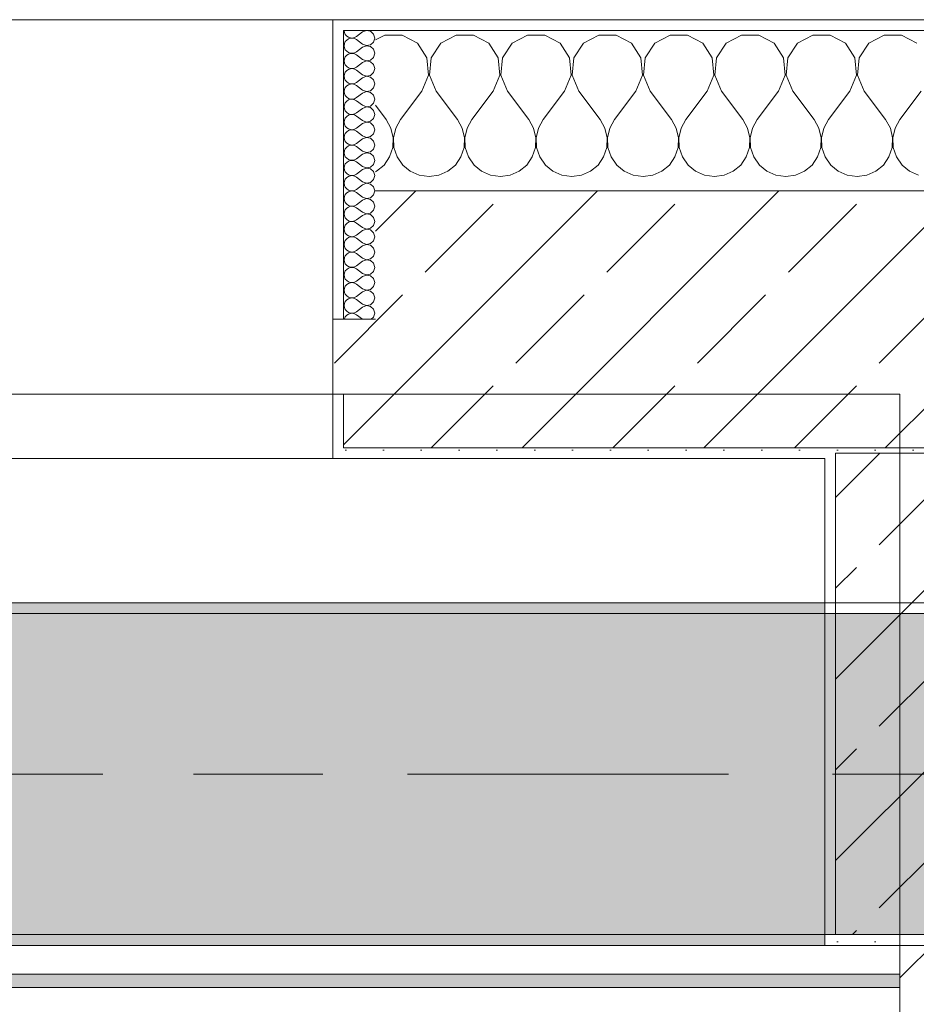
# Model space of a CAD drawing. Header units: metres. Extents: x -3.6 to 84.5, y -11 to 16.8.
# Tile 316 of 389: x 46.417 to 47.255, y 12.935 to 13.855. Entities that reach past the tile are written whole.
import ezdxf

# ---------------------------------------------------------------- set-up
doc = ezdxf.new("R2010")
doc.units = ezdxf.units.M
doc.header["$MEASUREMENT"] = 0
doc.linetypes.add('Achse', pattern=[0.2, 0.1, -0.05, 0, -0.05])
doc.linetypes.add('Strichlinie doppelt', pattern=[0.546806, 0.264583, -0.105833, 0.070556, -0.105833])
for name, color, linetype in [('451 - Universal.Achsen Raster', 7, 'Continuous'), ('604 - Struktur.Wand Aussen', 7, 'Continuous'), ('605 - Struktur.Wand Innen', 7, 'Continuous'), ('607 - Struktur.Stütze', 7, 'Continuous'), ('608 - Struktur.Träger', 7, 'Continuous'), ('Neubau_653 - Abdeckung.TB Verkofferung', 7, 'Continuous')]:
    doc.layers.add(name, color=color, linetype=linetype)
pattern_1 = [(45, (0, 0), (-0.01767767, 0.01767767), [0, -0.025])]
pattern_2 = [(45, (0, 0), (-0.0848528, 0.0848528), []), (45, (-0.04243, 0.04243), (-0.0848528, 0.0848528), [0.09, -0.03])]
pattern_3 = [(0, (0, 0), (0, 0.08660254), [0, -0.05]), (0, (0.025, 0.0433), (0, 0.08660254), [0, -0.05])]

# ---------------------------------------------------------------- blocks, each defined once
blk = doc.blocks.new('*X43')
at = {"layer": '604 - Struktur.Wand Aussen', "color": 7, "linetype": 'Continuous', "lineweight": 5}
for p, q in [((46.75855, 13.84066), (46.75, 13.83608)), ((46.77479, 13.84066), (46.75855, 13.84066)), ((46.7891, 13.83299), (46.77479, 13.84066)), ((46.82521, 13.84066), (46.8109, 13.83299)), ((46.84145, 13.84066), (46.82521, 13.84066)), ((46.85576, 13.83299), (46.84145, 13.84066)), ((46.89188, 13.84066), (46.87757, 13.83299)), ((46.90812, 13.84066), (46.89188, 13.84066)), ((46.92243, 13.83299), (46.90812, 13.84066)), ((46.95855, 13.84066), (46.94424, 13.83299)), ((46.97479, 13.84066), (46.95855, 13.84066)), ((46.9891, 13.83299), (46.97479, 13.84066)), ((47.02521, 13.84066), (47.0109, 13.83299)), ((47.04145, 13.84066), (47.02521, 13.84066)), ((47.05576, 13.83299), (47.04145, 13.84066)), ((47.09188, 13.84066), (47.07757, 13.83299)), ((47.10812, 13.84066), (47.09188, 13.84066)), ((47.12243, 13.83299), (47.10812, 13.84066)), ((47.15855, 13.84066), (47.14424, 13.83299)), ((47.17479, 13.84066), (47.15855, 13.84066)), ((47.1891, 13.83299), (47.17479, 13.84066)), ((47.22521, 13.84066), (47.2109, 13.83299)), ((47.24145, 13.84066), (47.22521, 13.84066)), ((47.25576, 13.83299), (47.24145, 13.84066)), ((46.79808, 13.81947), (46.7891, 13.83299)), ((46.8109, 13.83299), (46.80192, 13.81947)), ((46.86475, 13.81947), (46.85576, 13.83299)), ((46.87757, 13.83299), (46.86858, 13.81947)), ((46.93142, 13.81947), (46.92243, 13.83299)), ((46.94424, 13.83299), (46.93525, 13.81947)), ((46.99808, 13.81947), (46.9891, 13.83299)), ((47.0109, 13.83299), (47.00192, 13.81947)), ((47.06475, 13.81947), (47.05576, 13.83299)), ((47.07757, 13.83299), (47.06858, 13.81947)), ((47.13142, 13.81947), (47.12243, 13.83299)), ((47.14424, 13.83299), (47.13525, 13.81947)), ((47.19808, 13.81947), (47.1891, 13.83299)), ((47.2109, 13.83299), (47.20192, 13.81947)), ((46.79962, 13.8033), (46.79808, 13.81947)), ((46.80192, 13.81947), (46.80038, 13.8033)), ((46.86629, 13.8033), (46.86475, 13.81947)), ((46.86858, 13.81947), (46.86705, 13.8033)), ((46.93295, 13.8033), (46.93142, 13.81947)), ((46.93525, 13.81947), (46.93371, 13.8033)), ((46.99962, 13.8033), (46.99808, 13.81947)), ((47.00192, 13.81947), (47.00038, 13.8033)), ((47.06629, 13.8033), (47.06475, 13.81947)), ((47.06858, 13.81947), (47.06705, 13.8033)), ((47.13295, 13.8033), (47.13142, 13.81947)), ((47.13525, 13.81947), (47.13371, 13.8033)), ((47.19962, 13.8033), (47.19808, 13.81947)), ((47.20192, 13.81947), (47.20038, 13.8033)), ((46.79333, 13.78833), (46.79962, 13.8033)), ((46.80038, 13.8033), (46.80667, 13.78833)), ((46.86, 13.78833), (46.86629, 13.8033)), ((46.86705, 13.8033), (46.87333, 13.78833)), ((46.92667, 13.78833), (46.93295, 13.8033)), ((46.93371, 13.8033), (46.94, 13.78833)), ((46.99333, 13.78833), (46.99962, 13.8033)), ((47.00038, 13.8033), (47.00667, 13.78833)), ((47.06, 13.78833), (47.06629, 13.8033)), ((47.06705, 13.8033), (47.07333, 13.78833)), ((47.12667, 13.78833), (47.13295, 13.8033)), ((47.13371, 13.8033), (47.14, 13.78833)), ((47.19333, 13.78833), (47.19962, 13.8033)), ((47.20038, 13.8033), (47.20667, 13.78833)), ((46.79333, 13.78833), (46.77333, 13.76167)), ((46.80667, 13.78833), (46.82667, 13.76167)), ((46.86, 13.78833), (46.84, 13.76167)), ((46.87333, 13.78833), (46.89333, 13.76167)), ((46.92667, 13.78833), (46.90667, 13.76167)), ((46.94, 13.78833), (46.96, 13.76167)), ((46.99333, 13.78833), (46.97333, 13.76167)), ((47.00667, 13.78833), (47.02667, 13.76167)), ((47.06, 13.78833), (47.04, 13.76167)), ((47.07333, 13.78833), (47.09333, 13.76167)), ((47.12667, 13.78833), (47.10667, 13.76167)), ((47.14, 13.78833), (47.16, 13.76167)), ((47.19333, 13.78833), (47.17333, 13.76167)), ((47.20667, 13.78833), (47.22667, 13.76167)), ((47.26, 13.78833), (47.24, 13.76167)), ((46.75, 13.775), (46.76, 13.76167)), ((46.76445, 13.75362), (46.76, 13.76167)), ((46.77333, 13.76167), (46.76888, 13.75362)), ((46.83112, 13.75362), (46.82667, 13.76167)), ((46.84, 13.76167), (46.83555, 13.75362)), ((46.89778, 13.75362), (46.89333, 13.76167)), ((46.90667, 13.76167), (46.90222, 13.75362)), ((46.96445, 13.75362), (46.96, 13.76167)), ((46.97333, 13.76167), (46.96888, 13.75362)), ((47.03112, 13.75362), (47.02667, 13.76167)), ((47.04, 13.76167), (47.03555, 13.75362)), ((47.09778, 13.75362), (47.09333, 13.76167)), ((47.10667, 13.76167), (47.10222, 13.75362)), ((47.16445, 13.75362), (47.16, 13.76167)), ((47.17333, 13.76167), (47.16888, 13.75362)), ((47.23112, 13.75362), (47.22667, 13.76167)), ((47.24, 13.76167), (47.23555, 13.75362)), ((46.76653, 13.74466), (46.76445, 13.75362)), ((46.76888, 13.75362), (46.7668, 13.74466)), ((46.8332, 13.74466), (46.83112, 13.75362)), ((46.83555, 13.75362), (46.83347, 13.74466)), ((46.89987, 13.74466), (46.89778, 13.75362)), ((46.90222, 13.75362), (46.90013, 13.74466)), ((46.96653, 13.74466), (46.96445, 13.75362)), ((46.96888, 13.75362), (46.9668, 13.74466)), ((47.0332, 13.74466), (47.03112, 13.75362)), ((47.03555, 13.75362), (47.03347, 13.74466)), ((47.09987, 13.74466), (47.09778, 13.75362)), ((47.10222, 13.75362), (47.10013, 13.74466)), ((47.16653, 13.74466), (47.16445, 13.75362)), ((47.16888, 13.75362), (47.1668, 13.74466)), ((47.2332, 13.74466), (47.23112, 13.75362)), ((47.23555, 13.75362), (47.23347, 13.74466)), ((46.76609, 13.73547), (46.76653, 13.74466)), ((46.7668, 13.74466), (46.76725, 13.73547)), ((46.83275, 13.73547), (46.8332, 13.74466)), ((46.83347, 13.74466), (46.83391, 13.73547)), ((46.89942, 13.73547), (46.89987, 13.74466)), ((46.90013, 13.74466), (46.90058, 13.73547)), ((46.96609, 13.73547), (46.96653, 13.74466)), ((46.9668, 13.74466), (46.96725, 13.73547)), ((47.03275, 13.73547), (47.0332, 13.74466)), ((47.03347, 13.74466), (47.03391, 13.73547)), ((47.09942, 13.73547), (47.09987, 13.74466)), ((47.10013, 13.74466), (47.10058, 13.73547)), ((47.16609, 13.73547), (47.16653, 13.74466)), ((47.1668, 13.74466), (47.16725, 13.73547)), ((47.23275, 13.73547), (47.2332, 13.74466)), ((47.23347, 13.74466), (47.23391, 13.73547)), ((46.76315, 13.72676), (46.76609, 13.73547)), ((46.76725, 13.73547), (46.77019, 13.72676)), ((46.82981, 13.72676), (46.83275, 13.73547)), ((46.83391, 13.73547), (46.83685, 13.72676)), ((46.89648, 13.72676), (46.89942, 13.73547)), ((46.90058, 13.73547), (46.90352, 13.72676)), ((46.96315, 13.72676), (46.96609, 13.73547)), ((46.96725, 13.73547), (46.97019, 13.72676)), ((47.02981, 13.72676), (47.03275, 13.73547)), ((47.03391, 13.73547), (47.03685, 13.72676)), ((47.09648, 13.72676), (47.09942, 13.73547)), ((47.10058, 13.73547), (47.10352, 13.72676)), ((47.16315, 13.72676), (47.16609, 13.73547)), ((47.16725, 13.73547), (47.17019, 13.72676)), ((47.22981, 13.72676), (47.23275, 13.73547)), ((47.23391, 13.73547), (47.23685, 13.72676)), ((46.75086, 13.71331), (46.75794, 13.71918)), ((46.75794, 13.71918), (46.76315, 13.72676)), ((46.77019, 13.72676), (46.77539, 13.71918)), ((46.77539, 13.71918), (46.78248, 13.71331)), ((46.81752, 13.71331), (46.82461, 13.71918)), ((46.82461, 13.71918), (46.82981, 13.72676)), ((46.83685, 13.72676), (46.84206, 13.71918)), ((46.84206, 13.71918), (46.84914, 13.71331)), ((46.88419, 13.71331), (46.89127, 13.71918)), ((46.89127, 13.71918), (46.89648, 13.72676)), ((46.90352, 13.72676), (46.90873, 13.71918)), ((46.90873, 13.71918), (46.91581, 13.71331)), ((46.95086, 13.71331), (46.95794, 13.71918)), ((46.95794, 13.71918), (46.96315, 13.72676)), ((46.97019, 13.72676), (46.97539, 13.71918)), ((46.97539, 13.71918), (46.98248, 13.71331)), ((47.01752, 13.71331), (47.02461, 13.71918)), ((47.02461, 13.71918), (47.02981, 13.72676)), ((47.03685, 13.72676), (47.04206, 13.71918)), ((47.04206, 13.71918), (47.04914, 13.71331)), ((47.08419, 13.71331), (47.09127, 13.71918)), ((47.09127, 13.71918), (47.09648, 13.72676)), ((47.10352, 13.72676), (47.10873, 13.71918)), ((47.10873, 13.71918), (47.11581, 13.71331)), ((47.15086, 13.71331), (47.15794, 13.71918)), ((47.15794, 13.71918), (47.16315, 13.72676)), ((47.17019, 13.72676), (47.17539, 13.71918)), ((47.17539, 13.71918), (47.18248, 13.71331)), ((47.21752, 13.71331), (47.22461, 13.71918)), ((47.22461, 13.71918), (47.22981, 13.72676)), ((47.23685, 13.72676), (47.24206, 13.71918)), ((47.24206, 13.71918), (47.24914, 13.71331)), ((46.75, 13.71293), (46.75086, 13.71331)), ((46.78248, 13.71331), (46.79089, 13.7096)), ((46.80911, 13.7096), (46.81752, 13.71331)), ((46.84914, 13.71331), (46.85756, 13.7096)), ((46.87578, 13.7096), (46.88419, 13.71331)), ((46.91581, 13.71331), (46.92422, 13.7096)), ((46.94244, 13.7096), (46.95086, 13.71331)), ((46.98248, 13.71331), (46.99089, 13.7096)), ((47.00911, 13.7096), (47.01752, 13.71331)), ((47.04914, 13.71331), (47.05756, 13.7096)), ((47.07578, 13.7096), (47.08419, 13.71331)), ((47.11581, 13.71331), (47.12422, 13.7096)), ((47.14244, 13.7096), (47.15086, 13.71331)), ((47.18248, 13.71331), (47.19089, 13.7096)), ((47.20911, 13.7096), (47.21752, 13.71331)), ((47.24914, 13.71331), (47.25756, 13.7096)), ((46.79089, 13.7096), (46.8, 13.70833)), ((46.8, 13.70833), (46.80911, 13.7096)), ((46.85756, 13.7096), (46.86667, 13.70833)), ((46.86667, 13.70833), (46.87578, 13.7096)), ((46.92422, 13.7096), (46.93333, 13.70833)), ((46.93333, 13.70833), (46.94244, 13.7096)), ((46.99089, 13.7096), (47, 13.70833)), ((47, 13.70833), (47.00911, 13.7096)), ((47.05756, 13.7096), (47.06667, 13.70833)), ((47.06667, 13.70833), (47.07578, 13.7096)), ((47.12422, 13.7096), (47.13333, 13.70833)), ((47.13333, 13.70833), (47.14244, 13.7096)), ((47.19089, 13.7096), (47.2, 13.70833)), ((47.2, 13.70833), (47.20911, 13.7096))]:
    blk.add_line(p, q, dxfattribs=at)
blk = doc.blocks.new('*X71')
at = {"layer": '604 - Struktur.Wand Aussen', "color": 7, "linetype": 'Continuous', "lineweight": 5}
for p, q in [((46.72071, 13.845), (46.72099, 13.84305)), ((46.72099, 13.84305), (46.72178, 13.84124)), ((46.72178, 13.84124), (46.72304, 13.83973)), ((46.72304, 13.83973), (46.72466, 13.83861)), ((46.73042, 13.83833), (46.73214, 13.83929)), ((46.73786, 13.84357), (46.73214, 13.83929)), ((46.7415, 13.84497), (46.73786, 13.84357)), ((46.74534, 13.84425), (46.7415, 13.84497)), ((46.74822, 13.84161), (46.74534, 13.84425)), ((46.74929, 13.83786), (46.74822, 13.84161)), ((46.72099, 13.83267), (46.72071, 13.83071)), ((46.72071, 13.83071), (46.72099, 13.82876)), ((46.72178, 13.83447), (46.72099, 13.83267)), ((46.72304, 13.83599), (46.72178, 13.83447)), ((46.72466, 13.8371), (46.72304, 13.83599)), ((46.72466, 13.83861), (46.72653, 13.83798)), ((46.72653, 13.83773), (46.72466, 13.8371)), ((46.72653, 13.83798), (46.7285, 13.83789)), ((46.7285, 13.83783), (46.72653, 13.83773)), ((46.7285, 13.83789), (46.73042, 13.83833)), ((46.73042, 13.83738), (46.7285, 13.83783)), ((46.73214, 13.83643), (46.73042, 13.83738)), ((46.73786, 13.83214), (46.73214, 13.83643)), ((46.73786, 13.83214), (46.7415, 13.83074)), ((46.7415, 13.83069), (46.73786, 13.82929)), ((46.7415, 13.83074), (46.74534, 13.83147)), ((46.74534, 13.82996), (46.7415, 13.83069)), ((46.74534, 13.83147), (46.74822, 13.8341)), ((46.74822, 13.82733), (46.74534, 13.82996)), ((46.74822, 13.8341), (46.74929, 13.83786)), ((46.72099, 13.82876), (46.72178, 13.82696)), ((46.72178, 13.82696), (46.72304, 13.82544)), ((46.72304, 13.8217), (46.72178, 13.82018)), ((46.72304, 13.82544), (46.72466, 13.82433)), ((46.72466, 13.82282), (46.72304, 13.8217)), ((46.72466, 13.82433), (46.72653, 13.8237)), ((46.72653, 13.82345), (46.72466, 13.82282)), ((46.72653, 13.8237), (46.7285, 13.8236)), ((46.7285, 13.82354), (46.72653, 13.82345)), ((46.7285, 13.8236), (46.73042, 13.82405)), ((46.73042, 13.8231), (46.7285, 13.82354)), ((46.73042, 13.82405), (46.73214, 13.825)), ((46.73214, 13.82214), (46.73042, 13.8231)), ((46.73786, 13.82929), (46.73214, 13.825)), ((46.73786, 13.81786), (46.73214, 13.82214)), ((46.74929, 13.82357), (46.74822, 13.82733)), ((46.74822, 13.81982), (46.74929, 13.82357)), ((46.72099, 13.81838), (46.72071, 13.81643)), ((46.72071, 13.81643), (46.72099, 13.81448)), ((46.72178, 13.82018), (46.72099, 13.81838)), ((46.72099, 13.81448), (46.72178, 13.81267)), ((46.72178, 13.81267), (46.72304, 13.81116)), ((46.72304, 13.81116), (46.72466, 13.81004)), ((46.73786, 13.815), (46.73214, 13.81071)), ((46.73786, 13.81786), (46.7415, 13.81646)), ((46.7415, 13.8164), (46.73786, 13.815)), ((46.7415, 13.81646), (46.74534, 13.81718)), ((46.74534, 13.81567), (46.7415, 13.8164)), ((46.74534, 13.81718), (46.74822, 13.81982)), ((46.74822, 13.81304), (46.74534, 13.81567)), ((46.74929, 13.80929), (46.74822, 13.81304)), ((46.72099, 13.80409), (46.72071, 13.80214)), ((46.72071, 13.80214), (46.72099, 13.80019)), ((46.72178, 13.8059), (46.72099, 13.80409)), ((46.72304, 13.80742), (46.72178, 13.8059)), ((46.72466, 13.80853), (46.72304, 13.80742)), ((46.72466, 13.81004), (46.72653, 13.80941)), ((46.72653, 13.80916), (46.72466, 13.80853)), ((46.72653, 13.80941), (46.7285, 13.80931)), ((46.7285, 13.80926), (46.72653, 13.80916)), ((46.7285, 13.80931), (46.73042, 13.80976)), ((46.73042, 13.80881), (46.7285, 13.80926)), ((46.73042, 13.80976), (46.73214, 13.81071)), ((46.73214, 13.80786), (46.73042, 13.80881)), ((46.73786, 13.80357), (46.73214, 13.80786)), ((46.73786, 13.80357), (46.7415, 13.80217)), ((46.7415, 13.80211), (46.73786, 13.80071)), ((46.7415, 13.80217), (46.74534, 13.8029)), ((46.74534, 13.80139), (46.7415, 13.80211)), ((46.74534, 13.8029), (46.74822, 13.80553)), ((46.74822, 13.80553), (46.74929, 13.80929)), ((46.72099, 13.80019), (46.72178, 13.79839)), ((46.72178, 13.79839), (46.72304, 13.79687)), ((46.72304, 13.79313), (46.72178, 13.79161)), ((46.72304, 13.79687), (46.72466, 13.79575)), ((46.72466, 13.79425), (46.72304, 13.79313)), ((46.72466, 13.79575), (46.72653, 13.79512)), ((46.72653, 13.79488), (46.72466, 13.79425)), ((46.72653, 13.79512), (46.7285, 13.79503)), ((46.7285, 13.79497), (46.72653, 13.79488)), ((46.7285, 13.79503), (46.73042, 13.79547)), ((46.73042, 13.79453), (46.7285, 13.79497)), ((46.73042, 13.79547), (46.73214, 13.79643)), ((46.73214, 13.79357), (46.73042, 13.79453)), ((46.73786, 13.80071), (46.73214, 13.79643)), ((46.73786, 13.78929), (46.73214, 13.79357)), ((46.74822, 13.79876), (46.74534, 13.80139)), ((46.74929, 13.795), (46.74822, 13.79876)), ((46.74822, 13.79124), (46.74929, 13.795)), ((46.72099, 13.78981), (46.72071, 13.78786)), ((46.72071, 13.78786), (46.72099, 13.78591)), ((46.72178, 13.79161), (46.72099, 13.78981)), ((46.72099, 13.78591), (46.72178, 13.7841)), ((46.72178, 13.7841), (46.72304, 13.78258)), ((46.73786, 13.78643), (46.73214, 13.78214)), ((46.73786, 13.78929), (46.7415, 13.78789)), ((46.7415, 13.78783), (46.73786, 13.78643)), ((46.7415, 13.78789), (46.74534, 13.78861)), ((46.74534, 13.7871), (46.7415, 13.78783)), ((46.74534, 13.78861), (46.74822, 13.79124)), ((46.74822, 13.78447), (46.74534, 13.7871)), ((46.74929, 13.78071), (46.74822, 13.78447)), ((46.72099, 13.77552), (46.72071, 13.77357)), ((46.72178, 13.77733), (46.72099, 13.77552)), ((46.72304, 13.77884), (46.72178, 13.77733)), ((46.72304, 13.78258), (46.72466, 13.78147)), ((46.72466, 13.77996), (46.72304, 13.77884)), ((46.72466, 13.78147), (46.72653, 13.78084)), ((46.72653, 13.78059), (46.72466, 13.77996)), ((46.72653, 13.78084), (46.7285, 13.78074)), ((46.7285, 13.78069), (46.72653, 13.78059)), ((46.7285, 13.78074), (46.73042, 13.78119)), ((46.73042, 13.78024), (46.7285, 13.78069)), ((46.73042, 13.78119), (46.73214, 13.78214)), ((46.73214, 13.77929), (46.73042, 13.78024)), ((46.73786, 13.775), (46.73214, 13.77929)), ((46.73786, 13.775), (46.7415, 13.7736)), ((46.7415, 13.7736), (46.74534, 13.77433)), ((46.74534, 13.77433), (46.74822, 13.77696)), ((46.74822, 13.77696), (46.74929, 13.78071)), ((46.72071, 13.77357), (46.72099, 13.77162)), ((46.72099, 13.77162), (46.72178, 13.76982)), ((46.72178, 13.76982), (46.72304, 13.7683)), ((46.72304, 13.7683), (46.72466, 13.76718)), ((46.72466, 13.76567), (46.72304, 13.76456)), ((46.72466, 13.76718), (46.72653, 13.76655)), ((46.72653, 13.7663), (46.72466, 13.76567)), ((46.72653, 13.76655), (46.7285, 13.76646)), ((46.7285, 13.7664), (46.72653, 13.7663)), ((46.7285, 13.76646), (46.73042, 13.7669)), ((46.73042, 13.76595), (46.7285, 13.7664)), ((46.73042, 13.7669), (46.73214, 13.76786)), ((46.73214, 13.765), (46.73042, 13.76595)), ((46.73786, 13.77214), (46.73214, 13.76786)), ((46.7415, 13.77354), (46.73786, 13.77214)), ((46.74534, 13.77282), (46.7415, 13.77354)), ((46.74822, 13.77018), (46.74534, 13.77282)), ((46.74929, 13.76643), (46.74822, 13.77018)), ((46.74822, 13.76267), (46.74929, 13.76643)), ((46.72099, 13.76124), (46.72071, 13.75929)), ((46.72071, 13.75929), (46.72099, 13.75733)), ((46.72178, 13.76304), (46.72099, 13.76124)), ((46.72099, 13.75733), (46.72178, 13.75553)), ((46.72304, 13.76456), (46.72178, 13.76304)), ((46.73786, 13.76071), (46.73214, 13.765)), ((46.73786, 13.75786), (46.73214, 13.75357)), ((46.73786, 13.76071), (46.7415, 13.75931)), ((46.7415, 13.75926), (46.73786, 13.75786)), ((46.7415, 13.75931), (46.74534, 13.76004)), ((46.74534, 13.75853), (46.7415, 13.75926)), ((46.74534, 13.76004), (46.74822, 13.76267)), ((46.74822, 13.7559), (46.74534, 13.75853)), ((46.74929, 13.75214), (46.74822, 13.7559)), ((46.72099, 13.74695), (46.72071, 13.745)), ((46.72178, 13.74876), (46.72099, 13.74695)), ((46.72178, 13.75553), (46.72304, 13.75401)), ((46.72304, 13.75027), (46.72178, 13.74876)), ((46.72304, 13.75401), (46.72466, 13.7529)), ((46.72466, 13.75139), (46.72304, 13.75027)), ((46.72466, 13.7529), (46.72653, 13.75227)), ((46.72653, 13.75202), (46.72466, 13.75139)), ((46.72653, 13.75227), (46.7285, 13.75217)), ((46.7285, 13.75211), (46.72653, 13.75202)), ((46.7285, 13.75217), (46.73042, 13.75262)), ((46.73042, 13.75167), (46.7285, 13.75211)), ((46.73042, 13.75262), (46.73214, 13.75357)), ((46.73214, 13.75071), (46.73042, 13.75167)), ((46.73786, 13.74643), (46.73214, 13.75071)), ((46.74534, 13.74575), (46.74822, 13.74839)), ((46.74822, 13.74839), (46.74929, 13.75214)), ((46.72071, 13.745), (46.72099, 13.74305)), ((46.72099, 13.74305), (46.72178, 13.74124)), ((46.72178, 13.74124), (46.72304, 13.73973)), ((46.72304, 13.73973), (46.72466, 13.73861)), ((46.72466, 13.73861), (46.72653, 13.73798)), ((46.72653, 13.73773), (46.72466, 13.7371)), ((46.72653, 13.73798), (46.7285, 13.73789)), ((46.7285, 13.73783), (46.72653, 13.73773)), ((46.7285, 13.73789), (46.73042, 13.73833)), ((46.73042, 13.73738), (46.7285, 13.73783)), ((46.73042, 13.73833), (46.73214, 13.73929)), ((46.73786, 13.74357), (46.73214, 13.73929)), ((46.73786, 13.74643), (46.7415, 13.74503)), ((46.7415, 13.74497), (46.73786, 13.74357)), ((46.7415, 13.74503), (46.74534, 13.74575)), ((46.74534, 13.74425), (46.7415, 13.74497)), ((46.74822, 13.74161), (46.74534, 13.74425)), ((46.74929, 13.73786), (46.74822, 13.74161)), ((46.74822, 13.7341), (46.74929, 13.73786)), ((46.72099, 13.73267), (46.72071, 13.73071)), ((46.72071, 13.73071), (46.72099, 13.72876)), ((46.72178, 13.73447), (46.72099, 13.73267)), ((46.72099, 13.72876), (46.72178, 13.72696)), ((46.72304, 13.73599), (46.72178, 13.73447)), ((46.72466, 13.7371), (46.72304, 13.73599)), ((46.73214, 13.73643), (46.73042, 13.73738)), ((46.73786, 13.73214), (46.73214, 13.73643)), ((46.73786, 13.72929), (46.73214, 13.725)), ((46.73786, 13.73214), (46.7415, 13.73074)), ((46.7415, 13.73069), (46.73786, 13.72929)), ((46.7415, 13.73074), (46.74534, 13.73147)), ((46.74534, 13.72996), (46.7415, 13.73069)), ((46.74534, 13.73147), (46.74822, 13.7341)), ((46.74822, 13.72733), (46.74534, 13.72996)), ((46.72178, 13.72018), (46.72099, 13.71838)), ((46.72178, 13.72696), (46.72304, 13.72544)), ((46.72304, 13.7217), (46.72178, 13.72018)), ((46.72304, 13.72544), (46.72466, 13.72433)), ((46.72466, 13.72282), (46.72304, 13.7217)), ((46.72466, 13.72433), (46.72653, 13.7237)), ((46.72653, 13.72345), (46.72466, 13.72282)), ((46.72653, 13.7237), (46.7285, 13.7236)), ((46.7285, 13.72354), (46.72653, 13.72345)), ((46.7285, 13.7236), (46.73042, 13.72405)), ((46.73042, 13.7231), (46.7285, 13.72354)), ((46.73042, 13.72405), (46.73214, 13.725)), ((46.73214, 13.72214), (46.73042, 13.7231)), ((46.73786, 13.71786), (46.73214, 13.72214)), ((46.74534, 13.71718), (46.74822, 13.71982)), ((46.74929, 13.72357), (46.74822, 13.72733)), ((46.74822, 13.71982), (46.74929, 13.72357)), ((46.72099, 13.71838), (46.72071, 13.71643)), ((46.72071, 13.71643), (46.72099, 13.71448)), ((46.72099, 13.71448), (46.72178, 13.71267)), ((46.72178, 13.71267), (46.72304, 13.71116)), ((46.72304, 13.71116), (46.72466, 13.71004)), ((46.72466, 13.71004), (46.72653, 13.70941)), ((46.73042, 13.70976), (46.73214, 13.71071)), ((46.73786, 13.715), (46.73214, 13.71071)), ((46.73786, 13.71786), (46.7415, 13.71646)), ((46.7415, 13.7164), (46.73786, 13.715)), ((46.7415, 13.71646), (46.74534, 13.71718)), ((46.74534, 13.71567), (46.7415, 13.7164)), ((46.74822, 13.71304), (46.74534, 13.71567)), ((46.74929, 13.70929), (46.74822, 13.71304)), ((46.72099, 13.70409), (46.72071, 13.70214)), ((46.72071, 13.70214), (46.72099, 13.70019)), ((46.72178, 13.7059), (46.72099, 13.70409)), ((46.72304, 13.70742), (46.72178, 13.7059)), ((46.72466, 13.70853), (46.72304, 13.70742)), ((46.72653, 13.70916), (46.72466, 13.70853)), ((46.72653, 13.70941), (46.7285, 13.70931)), ((46.7285, 13.70926), (46.72653, 13.70916)), ((46.7285, 13.70931), (46.73042, 13.70976)), ((46.73042, 13.70881), (46.7285, 13.70926)), ((46.73214, 13.70786), (46.73042, 13.70881)), ((46.73786, 13.70357), (46.73214, 13.70786)), ((46.73786, 13.70071), (46.73214, 13.69643)), ((46.73786, 13.70357), (46.7415, 13.70217)), ((46.7415, 13.70211), (46.73786, 13.70071)), ((46.7415, 13.70217), (46.74534, 13.7029)), ((46.74534, 13.70139), (46.7415, 13.70211)), ((46.74534, 13.7029), (46.74822, 13.70553)), ((46.74822, 13.69876), (46.74534, 13.70139)), ((46.74822, 13.70553), (46.74929, 13.70929)), ((46.72099, 13.70019), (46.72178, 13.69839)), ((46.72178, 13.69161), (46.72099, 13.68981)), ((46.72178, 13.69839), (46.72304, 13.69687)), ((46.72304, 13.69313), (46.72178, 13.69161)), ((46.72304, 13.69687), (46.72466, 13.69575)), ((46.72466, 13.69425), (46.72304, 13.69313)), ((46.72466, 13.69575), (46.72653, 13.69512)), ((46.72653, 13.69488), (46.72466, 13.69425)), ((46.72653, 13.69512), (46.7285, 13.69503)), ((46.7285, 13.69497), (46.72653, 13.69488)), ((46.7285, 13.69503), (46.73042, 13.69547)), ((46.73042, 13.69453), (46.7285, 13.69497)), ((46.73042, 13.69547), (46.73214, 13.69643)), ((46.73214, 13.69357), (46.73042, 13.69453)), ((46.73786, 13.68929), (46.73214, 13.69357)), ((46.74929, 13.695), (46.74822, 13.69876)), ((46.74822, 13.69124), (46.74929, 13.695)), ((46.72099, 13.68981), (46.72071, 13.68786)), ((46.72071, 13.68786), (46.72099, 13.68591)), ((46.72099, 13.68591), (46.72178, 13.6841)), ((46.72178, 13.6841), (46.72304, 13.68258)), ((46.72304, 13.68258), (46.72466, 13.68147)), ((46.73786, 13.68643), (46.73214, 13.68214)), ((46.73786, 13.68929), (46.7415, 13.68789)), ((46.7415, 13.68783), (46.73786, 13.68643)), ((46.7415, 13.68789), (46.74534, 13.68861)), ((46.74534, 13.6871), (46.7415, 13.68783)), ((46.74534, 13.68861), (46.74822, 13.69124)), ((46.74822, 13.68447), (46.74534, 13.6871)), ((46.74929, 13.68071), (46.74822, 13.68447)), ((46.72099, 13.67552), (46.72071, 13.67357)), ((46.72071, 13.67357), (46.72099, 13.67162)), ((46.72178, 13.67733), (46.72099, 13.67552)), ((46.72304, 13.67884), (46.72178, 13.67733)), ((46.72466, 13.67996), (46.72304, 13.67884)), ((46.72466, 13.68147), (46.72653, 13.68084)), ((46.72653, 13.68059), (46.72466, 13.67996)), ((46.72653, 13.68084), (46.7285, 13.68074)), ((46.7285, 13.68069), (46.72653, 13.68059)), ((46.7285, 13.68074), (46.73042, 13.68119)), ((46.73042, 13.68024), (46.7285, 13.68069)), ((46.73042, 13.68119), (46.73214, 13.68214)), ((46.73214, 13.67929), (46.73042, 13.68024)), ((46.73786, 13.675), (46.73214, 13.67929)), ((46.73786, 13.675), (46.7415, 13.6736)), ((46.7415, 13.67354), (46.73786, 13.67214)), ((46.7415, 13.6736), (46.74534, 13.67433)), ((46.74534, 13.67282), (46.7415, 13.67354)), ((46.74534, 13.67433), (46.74822, 13.67696)), ((46.74822, 13.67696), (46.74929, 13.68071)), ((46.72099, 13.67162), (46.72178, 13.66982)), ((46.72178, 13.66982), (46.72304, 13.6683)), ((46.72304, 13.66456), (46.72178, 13.66304)), ((46.72304, 13.6683), (46.72466, 13.66718)), ((46.72466, 13.66567), (46.72304, 13.66456)), ((46.72466, 13.66718), (46.72653, 13.66655)), ((46.72653, 13.6663), (46.72466, 13.66567)), ((46.72653, 13.66655), (46.7285, 13.66646)), ((46.7285, 13.6664), (46.72653, 13.6663)), ((46.7285, 13.66646), (46.73042, 13.6669)), ((46.73042, 13.66595), (46.7285, 13.6664)), ((46.73042, 13.6669), (46.73214, 13.66786)), ((46.73214, 13.665), (46.73042, 13.66595)), ((46.73786, 13.67214), (46.73214, 13.66786)), ((46.73786, 13.66071), (46.73214, 13.665)), ((46.74822, 13.67018), (46.74534, 13.67282)), ((46.74929, 13.66643), (46.74822, 13.67018)), ((46.74822, 13.66267), (46.74929, 13.66643)), ((46.72099, 13.66124), (46.72071, 13.65929)), ((46.72071, 13.65929), (46.72099, 13.65733)), ((46.72178, 13.66304), (46.72099, 13.66124)), ((46.72099, 13.65733), (46.72178, 13.65553)), ((46.72178, 13.65553), (46.72304, 13.65401)), ((46.73786, 13.65786), (46.73214, 13.65357)), ((46.73786, 13.66071), (46.7415, 13.65931)), ((46.7415, 13.65926), (46.73786, 13.65786)), ((46.7415, 13.65931), (46.74534, 13.66004)), ((46.74534, 13.65853), (46.7415, 13.65926)), ((46.74534, 13.66004), (46.74822, 13.66267)), ((46.74822, 13.6559), (46.74534, 13.65853)), ((46.74929, 13.65214), (46.74822, 13.6559)), ((46.72099, 13.64695), (46.72071, 13.645)), ((46.72178, 13.64876), (46.72099, 13.64695)), ((46.72304, 13.65027), (46.72178, 13.64876)), ((46.72304, 13.65401), (46.72466, 13.6529)), ((46.72466, 13.65139), (46.72304, 13.65027)), ((46.72466, 13.6529), (46.72653, 13.65227)), ((46.72653, 13.65202), (46.72466, 13.65139)), ((46.72653, 13.65227), (46.7285, 13.65217)), ((46.7285, 13.65211), (46.72653, 13.65202)), ((46.7285, 13.65217), (46.73042, 13.65262)), ((46.73042, 13.65167), (46.7285, 13.65211)), ((46.73042, 13.65262), (46.73214, 13.65357)), ((46.73214, 13.65071), (46.73042, 13.65167)), ((46.73786, 13.64643), (46.73214, 13.65071)), ((46.73786, 13.64643), (46.7415, 13.64503)), ((46.7415, 13.64503), (46.74534, 13.64575)), ((46.74534, 13.64575), (46.74822, 13.64839)), ((46.74822, 13.64839), (46.74929, 13.65214)), ((46.72071, 13.645), (46.72099, 13.64305)), ((46.72099, 13.64305), (46.72178, 13.64124)), ((46.72178, 13.64124), (46.72304, 13.63973)), ((46.72304, 13.63973), (46.72466, 13.63861)), ((46.72466, 13.6371), (46.72304, 13.63599)), ((46.72466, 13.63861), (46.72653, 13.63798)), ((46.72653, 13.63773), (46.72466, 13.6371)), ((46.72653, 13.63798), (46.7285, 13.63789)), ((46.7285, 13.63783), (46.72653, 13.63773)), ((46.7285, 13.63789), (46.73042, 13.63833)), ((46.73042, 13.63738), (46.7285, 13.63783)), ((46.73042, 13.63833), (46.73214, 13.63929)), ((46.73214, 13.63643), (46.73042, 13.63738)), ((46.73786, 13.64357), (46.73214, 13.63929)), ((46.73786, 13.63214), (46.73214, 13.63643)), ((46.7415, 13.64497), (46.73786, 13.64357)), ((46.74534, 13.64425), (46.7415, 13.64497)), ((46.74822, 13.64161), (46.74534, 13.64425)), ((46.74929, 13.63786), (46.74822, 13.64161)), ((46.74822, 13.6341), (46.74929, 13.63786)), ((46.72099, 13.63267), (46.72071, 13.63071)), ((46.72071, 13.63071), (46.72099, 13.62876)), ((46.72178, 13.63447), (46.72099, 13.63267)), ((46.72099, 13.62876), (46.72178, 13.62696)), ((46.72304, 13.63599), (46.72178, 13.63447)), ((46.73786, 13.62929), (46.73214, 13.625)), ((46.73786, 13.63214), (46.7415, 13.63074)), ((46.7415, 13.63069), (46.73786, 13.62929)), ((46.7415, 13.63074), (46.74534, 13.63147)), ((46.74534, 13.62996), (46.7415, 13.63069)), ((46.74534, 13.63147), (46.74822, 13.6341)), ((46.74822, 13.62733), (46.74534, 13.62996)), ((46.74929, 13.62357), (46.74822, 13.62733)), ((46.72099, 13.61838), (46.72071, 13.61643)), ((46.72178, 13.62018), (46.72099, 13.61838)), ((46.72178, 13.62696), (46.72304, 13.62544)), ((46.72304, 13.6217), (46.72178, 13.62018)), ((46.72304, 13.62544), (46.72466, 13.62433)), ((46.72466, 13.62282), (46.72304, 13.6217)), ((46.72466, 13.62433), (46.72653, 13.6237)), ((46.72653, 13.62345), (46.72466, 13.62282)), ((46.72653, 13.6237), (46.7285, 13.6236)), ((46.7285, 13.62354), (46.72653, 13.62345)), ((46.7285, 13.6236), (46.73042, 13.62405)), ((46.73042, 13.6231), (46.7285, 13.62354)), ((46.73042, 13.62405), (46.73214, 13.625)), ((46.73214, 13.62214), (46.73042, 13.6231)), ((46.73786, 13.61786), (46.73214, 13.62214)), ((46.74534, 13.61718), (46.74822, 13.61982)), ((46.74822, 13.61982), (46.74929, 13.62357)), ((46.72071, 13.61643), (46.72099, 13.61448)), ((46.72099, 13.61448), (46.72178, 13.61267)), ((46.72178, 13.61267), (46.72304, 13.61116)), ((46.72304, 13.61116), (46.72466, 13.61004)), ((46.72466, 13.61004), (46.72653, 13.60941)), ((46.72653, 13.60916), (46.72466, 13.60853)), ((46.72653, 13.60941), (46.7285, 13.60931)), ((46.7285, 13.60926), (46.72653, 13.60916)), ((46.7285, 13.60931), (46.73042, 13.60976)), ((46.73042, 13.60881), (46.7285, 13.60926)), ((46.73042, 13.60976), (46.73214, 13.61071)), ((46.73214, 13.60786), (46.73042, 13.60881)), ((46.73786, 13.615), (46.73214, 13.61071)), ((46.73786, 13.61786), (46.7415, 13.61646)), ((46.7415, 13.6164), (46.73786, 13.615)), ((46.7415, 13.61646), (46.74534, 13.61718)), ((46.74534, 13.61567), (46.7415, 13.6164)), ((46.74822, 13.61304), (46.74534, 13.61567)), ((46.74929, 13.60929), (46.74822, 13.61304)), ((46.74822, 13.60553), (46.74929, 13.60929)), ((46.72099, 13.60409), (46.72071, 13.60214)), ((46.72071, 13.60214), (46.72099, 13.60019)), ((46.72178, 13.6059), (46.72099, 13.60409)), ((46.72099, 13.60019), (46.72178, 13.59839)), ((46.72304, 13.60742), (46.72178, 13.6059)), ((46.72466, 13.60853), (46.72304, 13.60742)), ((46.73786, 13.60357), (46.73214, 13.60786)), ((46.73786, 13.60071), (46.73214, 13.59643)), ((46.73786, 13.60357), (46.7415, 13.60217)), ((46.7415, 13.60211), (46.73786, 13.60071)), ((46.7415, 13.60217), (46.74534, 13.6029)), ((46.74534, 13.60139), (46.7415, 13.60211)), ((46.74534, 13.6029), (46.74822, 13.60553)), ((46.74822, 13.59876), (46.74534, 13.60139)), ((46.72178, 13.59161), (46.72099, 13.58981)), ((46.72178, 13.59839), (46.72304, 13.59687)), ((46.72304, 13.59313), (46.72178, 13.59161)), ((46.72304, 13.59687), (46.72466, 13.59575)), ((46.72466, 13.59425), (46.72304, 13.59313)), ((46.72466, 13.59575), (46.72653, 13.59512)), ((46.72653, 13.59488), (46.72466, 13.59425)), ((46.72653, 13.59512), (46.7285, 13.59503)), ((46.7285, 13.59497), (46.72653, 13.59488)), ((46.7285, 13.59503), (46.73042, 13.59547)), ((46.73042, 13.59453), (46.7285, 13.59497)), ((46.73042, 13.59547), (46.73214, 13.59643)), ((46.73214, 13.59357), (46.73042, 13.59453)), ((46.73786, 13.58929), (46.73214, 13.59357)), ((46.74534, 13.58861), (46.74822, 13.59124)), ((46.74929, 13.595), (46.74822, 13.59876)), ((46.74822, 13.59124), (46.74929, 13.595)), ((46.72099, 13.58981), (46.72071, 13.58786)), ((46.72071, 13.58786), (46.72099, 13.58591)), ((46.72099, 13.58591), (46.72178, 13.5841)), ((46.72178, 13.5841), (46.72304, 13.58258)), ((46.72304, 13.58258), (46.72466, 13.58147)), ((46.72466, 13.58147), (46.72653, 13.58084)), ((46.7285, 13.58074), (46.73042, 13.58119)), ((46.73042, 13.58119), (46.73214, 13.58214)), ((46.73786, 13.58643), (46.73214, 13.58214)), ((46.73786, 13.58929), (46.7415, 13.58789)), ((46.7415, 13.58783), (46.73786, 13.58643)), ((46.7415, 13.58789), (46.74534, 13.58861)), ((46.74534, 13.5871), (46.7415, 13.58783)), ((46.74822, 13.58447), (46.74534, 13.5871)), ((46.74929, 13.58071), (46.74822, 13.58447)), ((46.72099, 13.57552), (46.72091, 13.575)), ((46.72178, 13.57733), (46.72099, 13.57552)), ((46.72304, 13.57884), (46.72178, 13.57733)), ((46.72466, 13.57996), (46.72304, 13.57884)), ((46.72653, 13.58059), (46.72466, 13.57996)), ((46.72653, 13.58084), (46.7285, 13.58074)), ((46.7285, 13.58069), (46.72653, 13.58059)), ((46.73042, 13.58024), (46.7285, 13.58069)), ((46.73214, 13.57929), (46.73042, 13.58024)), ((46.73786, 13.575), (46.73214, 13.57929)), ((46.74608, 13.575), (46.74822, 13.57696)), ((46.74822, 13.57696), (46.74929, 13.58071))]:
    blk.add_line(p, q, dxfattribs=at)

msp = doc.modelspace()

# ---------------------------------------------------------------- hatches: boundary and pattern name
at = {"layer": '604 - Struktur.Wand Aussen', "linetype": 'Continuous', "lineweight": 0, "true_color": 0x000000}
h = msp.add_hatch(dxfattribs=at)
h.set_pattern_fill('Verputz_0001', color=18, style=0, pattern_type=2)
h.set_pattern_definition(pattern_3)
h.paths.add_polyline_path([(46.72, 13.855), (46.71, 13.855), (46.71, 13.575), (46.72, 13.575)])
h = msp.add_hatch(dxfattribs=at)
h.set_pattern_fill('Verputz_0001', color=18, style=0, pattern_type=2)
h.set_pattern_definition(pattern_3)
h.paths.add_polyline_path([(46.72, 13.845), (47.94399, 13.845), (47.94399, 13.855), (46.72, 13.855)])
h = msp.add_hatch(dxfattribs=at)
h.set_pattern_fill('Beton__Stahlbeton_0001', color=18, style=0, pattern_type=2)
h.set_pattern_definition(pattern_2)
h.paths.add_polyline_path([(46.71, 13.575), (46.71, 13.505), (46.72, 13.505), (46.72, 13.455), (47.94399, 13.455), (47.94399, 13.61), (47.95399, 13.61), (47.95399, 13.695), (46.75, 13.695), (46.75, 13.575), (46.72, 13.575)])
h = msp.add_hatch(dxfattribs=at)
h.set_pattern_fill('Gips_0001', color=18, style=0, pattern_type=2)
h.set_pattern_definition(pattern_1)
h.paths.add_polyline_path([(46.72, 13.445), (46.72, 13.505), (46.71, 13.505), (46.71, 13.445)])
h = msp.add_hatch(dxfattribs=at)
h.set_pattern_fill('Gips_0001', color=18, style=0, pattern_type=2)
h.set_pattern_definition(pattern_1)
h.paths.add_polyline_path([(46.72, 13.445), (47.16999, 13.445), (47.16999, 13.455), (46.72, 13.455)])
at = {"layer": '605 - Struktur.Wand Innen', "linetype": 'Continuous', "lineweight": 0, "true_color": 0x000000}
h = msp.add_hatch(dxfattribs=at)
h.set_pattern_fill('Beton__Stahlbeton_0001', color=18, style=0, pattern_type=2)
h.set_pattern_definition(pattern_2)
h.paths.add_polyline_path([(47.24002, 12.99998), (47.24002, 8.49998), (47.41002, 8.49998), (47.41002, 12.99998)])
at = {"layer": '607 - Struktur.Stütze', "linetype": 'Continuous', "lineweight": 0, "true_color": 0x000000}
h = msp.add_hatch(dxfattribs=at)
h.set_pattern_fill('Gips_0001', color=18, style=0, pattern_type=2)
h.set_pattern_definition(pattern_1)
h.paths.add_polyline_path([(47.16999, 13.445), (47.17999, 13.445), (47.17999, 13.44998), (47.47999, 13.44998), (47.47999, 13.445), (47.48999, 13.445), (47.48999, 13.455), (47.16999, 13.455)])
h = msp.add_hatch(dxfattribs=at)
h.set_pattern_fill('Gips_0001', color=18, style=0, pattern_type=2)
h.set_pattern_definition(pattern_1)
h.paths.add_polyline_path([(47.16999, 13.445), (47.16999, 12.98998), (47.24002, 12.98998), (47.24002, 12.99998), (47.17999, 12.99998), (47.17999, 13.445)])
h = msp.add_hatch(dxfattribs=at)
h.set_pattern_fill('Beton__Stahlbeton_0001', color=18, style=0, pattern_type=2)
h.set_pattern_definition(pattern_2)
h.paths.add_polyline_path([(47.17999, 12.99998), (47.47999, 12.99998), (47.47999, 13.44998), (47.17999, 13.44998)])
at = {"layer": '608 - Struktur.Träger', "linetype": 'Continuous', "lineweight": 0, "true_color": 0x000000}
h = msp.add_hatch(dxfattribs=at)
h.set_pattern_fill('Gips_0001', color=18, style=0, pattern_type=2)
h.set_pattern_definition(pattern_1)
h.paths.add_polyline_path([(43.88999, 13.30998), (43.88999, 13.29998), (47.16999, 13.29998), (47.16999, 13.30998)])
h = msp.add_hatch(dxfattribs=at)
h.set_pattern_fill('Beton__Stahlbeton_0001', color=18, style=0, pattern_type=2)
h.set_pattern_definition(pattern_2)
h.paths.add_polyline_path([(15.08999, 13.29998), (14.77999, 13.29998), (14.77999, 12.99998), (15.08999, 12.99998), (18.36999, 12.99998), (18.68999, 12.99998), (21.96999, 12.99998), (22.28999, 12.99998), (25.56999, 12.99998), (25.88999, 12.99998), (29.16999, 12.99998), (29.48999, 12.99998), (32.76999, 12.99998), (33.08999, 12.99998), (36.36999, 12.99998), (36.68999, 12.99998), (39.96999, 12.99998), (40.28999, 12.99998), (43.56999, 12.99998), (43.88999, 12.99998), (47.16999, 12.99998), (47.47999, 12.99998), (47.47999, 13.29998), (47.16999, 13.29998), (43.88999, 13.29998), (43.56999, 13.29998), (40.28999, 13.29998), (39.96999, 13.29998), (36.68999, 13.29998), (36.36999, 13.29998), (33.08999, 13.29998), (32.76999, 13.29998), (29.48999, 13.29998), (29.16999, 13.29998), (25.88999, 13.29998), (25.56999, 13.29998), (22.28999, 13.29998), (21.96999, 13.29998), (18.68999, 13.29998), (18.36999, 13.29998)])
h = msp.add_hatch(dxfattribs=at)
h.set_pattern_fill('Gips_0001', color=18, style=0, pattern_type=2)
h.set_pattern_definition(pattern_1)
h.paths.add_polyline_path([(43.88999, 12.98998), (47.16999, 12.98998), (47.16999, 12.99998), (43.88999, 12.99998)])
at = {"layer": 'Neubau_653 - Abdeckung.TB Verkofferung', "linetype": 'Continuous', "lineweight": 0, "true_color": 0x000000}
h = msp.add_hatch(dxfattribs=at)
h.set_pattern_fill('Gips_0001', color=18, style=0, pattern_type=2)
h.set_pattern_definition(pattern_1)
h.paths.add_polyline_path([(43.92, 12.95048), (47.24002, 12.95048), (47.24002, 12.96298), (43.92, 12.96298)])

# ---------------------------------------------------------------- linework, layer by layer
at = {"layer": '451 - Universal.Achsen Raster', "color": 160, "linetype": 'Strichlinie doppelt', "lineweight": 9, "true_color": 0x3232ff}
msp.add_line((64.93502, 13.14998), (-3.175, 13.14998), dxfattribs=at)
at = {"layer": '604 - Struktur.Wand Aussen', "color": 7, "linetype": 'Continuous', "lineweight": 13}
for p, q in [((46.71, 13.855), (44.31, 13.855)), ((47.91399, 13.695), (46.75, 13.695)), ((46.71, 13.575), (46.71, 13.505)), ((46.72, 13.455), (46.72, 13.505)), ((46.72, 13.455), (47.94399, 13.455)), ((44.31, 13.445), (46.71, 13.445))]:
    msp.add_line(p, q, dxfattribs=at)
at = {"layer": '604 - Struktur.Wand Aussen', "color": 7, "linetype": 'Continuous', "lineweight": 5}
for p, q in [((46.71, 13.855), (46.71, 13.845)), ((46.72, 13.855), (46.71, 13.855)), ((46.71, 13.845), (46.71, 13.705)), ((46.75, 13.845), (46.72, 13.845)), ((46.72, 13.575), (46.72, 13.845)), ((46.72, 13.845), (46.72, 13.575)), ((47.91399, 13.845), (46.75, 13.845)), ((46.71, 13.705), (46.71, 13.695)), ((46.71, 13.695), (46.71, 13.575)), ((46.72, 13.575), (46.71, 13.575)), ((46.75, 13.575), (46.72, 13.575)), ((46.71, 13.505), (46.71, 13.455)), ((46.72, 13.505), (46.71, 13.505)), ((46.71, 13.455), (46.71, 13.445)), ((46.72, 13.445), (46.71, 13.445))]:
    msp.add_line(p, q, dxfattribs=at)
at = {"layer": '604 - Struktur.Wand Aussen', "color": 7, "linetype": 'Continuous', "lineweight": 5, "flags": 128}
for points in [[(47.94399, 13.855), (46.72, 13.855)], [(46.72, 13.445), (47.16999, 13.445)]]:
    msp.add_lwpolyline(points, dxfattribs=at)
at = {"layer": '605 - Struktur.Wand Innen', "color": 7, "linetype": 'Continuous', "lineweight": 18, "flags": 128}
msp.add_lwpolyline([(47.24002, 12.99998), (47.24002, 8.49998)], dxfattribs=at)
at = {"layer": '607 - Struktur.Stütze', "color": 7, "linetype": 'Continuous', "lineweight": 5, "flags": 128}
msp.add_lwpolyline([(47.16999, 13.445), (47.16999, 12.98998), (47.24002, 12.98998)], dxfattribs=at)
at = {"layer": '607 - Struktur.Stütze', "color": 7, "linetype": 'Continuous', "lineweight": 13, "flags": 128}
msp.add_lwpolyline([(47.17999, 12.99998), (47.47999, 12.99998), (47.47999, 13.44998), (47.17999, 13.44998)], close=True, dxfattribs=at)
at = {"layer": '608 - Struktur.Träger', "color": 7, "linetype": 'Continuous', "lineweight": 13}
for p, q in [((14.77999, 13.30998), (47.47999, 13.30998)), ((47.16999, 13.29998), (43.88999, 13.29998)), ((47.47999, 13.29998), (47.16999, 13.29998)), ((14.77999, 12.98998), (47.47999, 12.98998))]:
    msp.add_line(p, q, dxfattribs=at)
at = {"layer": '608 - Struktur.Träger', "color": 7, "linetype": 'Continuous', "lineweight": 5}
for p, q in [((47.16999, 13.30998), (43.88999, 13.30998)), ((47.16999, 13.30998), (47.16999, 13.29998)), ((47.16999, 12.99998), (47.16999, 12.98998)), ((47.16999, 12.98998), (43.88999, 12.98998))]:
    msp.add_line(p, q, dxfattribs=at)
at = {"layer": '608 - Struktur.Träger', "color": 7, "linetype": 'Achse', "lineweight": 9}
msp.add_line((14.77999, 13.14998), (47.47999, 13.14998), dxfattribs=at)
at = {"layer": '608 - Struktur.Träger', "color": 7, "linetype": 'Continuous', "lineweight": 13, "flags": 128}
msp.add_lwpolyline([(47.47999, 12.99998), (47.16999, 12.99998), (43.88999, 12.99998), (43.56999, 12.99998), (40.28999, 12.99998), (39.96999, 12.99998), (36.68999, 12.99998), (36.36999, 12.99998), (33.08999, 12.99998), (32.76999, 12.99998), (29.48999, 12.99998), (29.16999, 12.99998), (25.88999, 12.99998), (25.56999, 12.99998), (22.28999, 12.99998), (21.96999, 12.99998), (18.68999, 12.99998), (18.36999, 12.99998), (15.08999, 12.99998), (14.77999, 12.99998)], dxfattribs=at)
at = {"layer": 'Neubau_653 - Abdeckung.TB Verkofferung', "color": 1, "linetype": 'Continuous', "lineweight": 9}
for p, q in [((15.11, 13.50498), (47.24002, 13.50498)), ((47.24002, 12.95048), (47.24002, 13.50498)), ((22.0355, 12.95048), (47.24002, 12.95048))]:
    msp.add_line(p, q, dxfattribs=at)
at = {"layer": 'Neubau_653 - Abdeckung.TB Verkofferung', "color": 1, "linetype": 'Continuous', "lineweight": 5}
for p, q in [((47.24002, 12.98998), (43.92, 12.98998)), ((47.24002, 12.96298), (43.92, 12.96298)), ((47.24002, 12.95048), (43.92, 12.95048))]:
    msp.add_line(p, q, dxfattribs=at)
at = {"layer": 'Neubau_653 - Abdeckung.TB Verkofferung', "color": 1, "linetype": 'Continuous', "lineweight": 5, "flags": 128}
msp.add_lwpolyline([(47.24002, 12.98998), (47.24002, 12.96298), (47.24002, 12.95048)], dxfattribs=at)

# ---------------------------------------------------------------- block references
at = {"layer": '604 - Struktur.Wand Aussen', "color": 7, "lineweight": 18}
for name in ['*X71', '*X43']:
    msp.add_blockref(name, (0, 0), dxfattribs=at)

doc.saveas('drawing.dxf')
